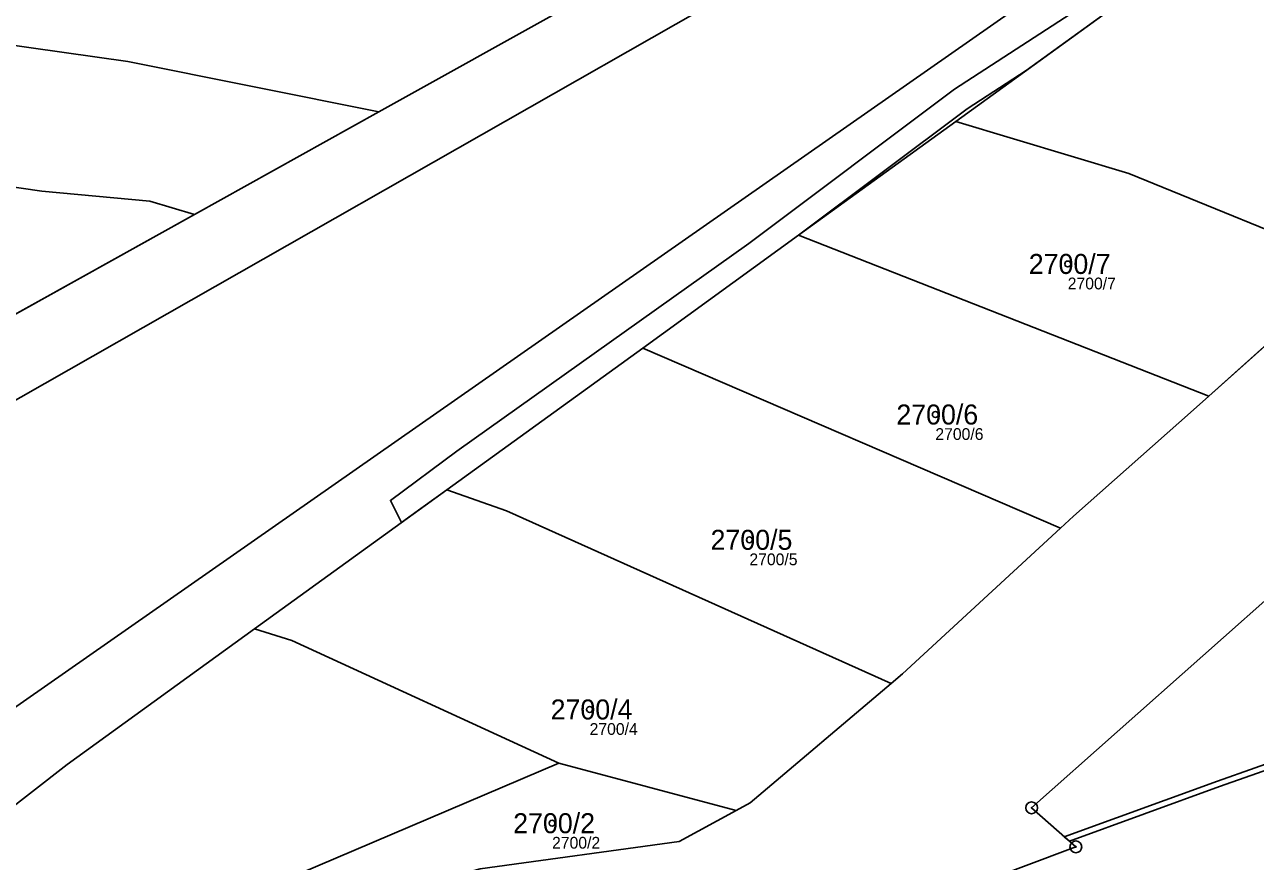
# Model space of a CAD drawing. Extents: x -739214 to -733252, y -1147612 to -1142842.
# Drawn here: x -737846.7 to -737742.2, y -1146340.4 to -1146269.3 of the extents above; entities that cross this region are included whole.
import ezdxf

# ---------------------------------------------------------------- set-up
doc = ezdxf.new("R2010")
doc.units = 0
for name, color, linetype in [('Definiční body', 7, 'Continuous'), ('Hranice parcel', 7, 'Continuous'), ('Parcelní čísla', 7, 'Continuous'), ('Polygon parcely', 7, 'Continuous'), ('Vnitřní kresba', 7, 'Continuous'), ('Věcná břemena k části', 7, 'Continuous'), ('Značky bodu BP', 7, 'Continuous')]:
    doc.layers.add(name, color=color, linetype=linetype)

msp = doc.modelspace()

# ---------------------------------------------------------------- linework, layer by layer
at = {"layer": 'Definiční body'}
for centre in [(-737758.11, -1146289.6), (-737769.36, -1146302.4), (-737785.16, -1146313.05), (-737798.74, -1146327.47), (-737801.93, -1146337.14)]:
    msp.add_circle(centre, 0.25, dxfattribs=at)
at = {"layer": 'Hranice parcel'}
for p, q in [((-737800.4, -1146267.63), (-737816.66, -1146276.68)), ((-737816.66, -1146276.68), (-737832.31, -1146285.39)), ((-737780.99, -1146287.16), (-737767.62, -1146277.48)), ((-737832.31, -1146285.39), (-737854.27, -1146297.61)), ((-737794.23, -1146296.75), (-737780.99, -1146287.16)), ((-737746.11, -1146300.83), (-737780.99, -1146287.16)), ((-737733.73, -1146289.74), (-737746.11, -1146300.83)), ((-737810.88, -1146308.8), (-737794.23, -1146296.75)), ((-737758.73, -1146312.07), (-737794.23, -1146296.75)), ((-737746.11, -1146300.83), (-737747.42, -1146302)), ((-737747.42, -1146302), (-737757.62, -1146311.04)), ((-737827.22, -1146320.63), (-737810.88, -1146308.8)), ((-737757.62, -1146311.04), (-737758.73, -1146312.07)), ((-737843.12, -1146332.14), (-737827.22, -1146320.63)), ((-737786.28, -1146336.05), (-737801.34, -1146332.03))]:
    msp.add_line(p, q, dxfattribs=at)
for points in [[(-737767.62, -1146277.48), (-737747.14, -1146262.65), (-737737.91, -1146256.92)], [(-737816.66, -1146276.68), (-737837.98, -1146272.38), (-737912.72, -1146261.78)], [(-737733.73, -1146289.74), (-737752.93, -1146281.9), (-737767.62, -1146277.48)], [(-737832.31, -1146285.39), (-737836.12, -1146284.26), (-737845.28, -1146283.4), (-737869.29, -1146279.93)], [(-737773.11, -1146325.27), (-737805.81, -1146310.58), (-737810.88, -1146308.8)], [(-737770.76, -1146344.17), (-737757.42, -1146339.15), (-737761.18, -1146335.83), (-737732.08, -1146310)], [(-737758.73, -1146312.07), (-737772.14, -1146324.45), (-737773.11, -1146325.27)], [(-737801.34, -1146332.03), (-737824.03, -1146321.62), (-737827.22, -1146320.63)], [(-737773.11, -1146325.27), (-737785.1, -1146335.41), (-737786.28, -1146336.05)], [(-737852.92, -1146359.23), (-737854.77, -1146343.66), (-737851.48, -1146338.64), (-737843.12, -1146332.14)], [(-737801.34, -1146332.03), (-737826.62, -1146342.79), (-737840.79, -1146352.96), (-737849.01, -1146368.07)], [(-737843.01, -1146364.17), (-737830.84, -1146350.59), (-737821.57, -1146344.85), (-737808.05, -1146341.01), (-737791.14, -1146338.69), (-737786.28, -1146336.05)]]:
    msp.add_lwpolyline(points, dxfattribs=at)
at = {"layer": 'Polygon parcely'}
for points in [[(-737916.48, -1146258.69), (-737912.72, -1146261.78), (-737837.98, -1146272.38), (-737816.66, -1146276.68), (-737800.4, -1146267.63), (-737814.64, -1146264.27), (-737850.29, -1146257.33), (-737920.11, -1146246.44), (-737934.1, -1146244.58), (-737934.35, -1146245.37), (-737935.36, -1146248.71), (-737921.7, -1146254.4)], [(-737710.1, -1146268.57), (-737737.91, -1146256.92), (-737747.14, -1146262.65), (-737767.62, -1146277.48), (-737752.93, -1146281.9), (-737733.73, -1146289.74)], [(-737900.94, -1146273.69), (-737900.58, -1146274.08), (-737898.95, -1146276.88), (-737869.29, -1146279.93), (-737845.28, -1146283.4), (-737836.12, -1146284.26), (-737832.31, -1146285.39), (-737816.66, -1146276.68), (-737837.98, -1146272.38), (-737912.72, -1146261.78), (-737910, -1146264.02)], [(-737752.93, -1146281.9), (-737767.62, -1146277.48), (-737780.99, -1146287.16), (-737746.11, -1146300.83), (-737733.73, -1146289.74)], [(-737832.31, -1146285.39), (-737836.12, -1146284.26), (-737845.28, -1146283.4), (-737869.29, -1146279.93), (-737865.83, -1146295.65), (-737854.27, -1146297.61)], [(-737746.11, -1146300.83), (-737780.99, -1146287.16), (-737794.23, -1146296.75), (-737758.73, -1146312.07), (-737757.62, -1146311.04), (-737747.42, -1146302)], [(-737794.23, -1146296.75), (-737810.88, -1146308.8), (-737805.81, -1146310.58), (-737773.11, -1146325.27), (-737772.14, -1146324.45), (-737758.73, -1146312.07)], [(-737773.11, -1146325.27), (-737805.81, -1146310.58), (-737810.88, -1146308.8), (-737827.22, -1146320.63), (-737824.03, -1146321.62), (-737801.34, -1146332.03), (-737786.28, -1146336.05), (-737785.1, -1146335.41)], [(-737827.22, -1146320.63), (-737843.12, -1146332.14), (-737851.48, -1146338.64), (-737854.77, -1146343.66), (-737852.92, -1146359.23), (-737849.01, -1146368.07), (-737840.79, -1146352.96), (-737826.62, -1146342.79), (-737801.34, -1146332.03), (-737824.03, -1146321.62)], [(-737808.05, -1146341.01), (-737791.14, -1146338.69), (-737786.28, -1146336.05), (-737801.34, -1146332.03), (-737826.62, -1146342.79), (-737840.79, -1146352.96), (-737849.01, -1146368.07), (-737847.41, -1146371.67), (-737843.01, -1146364.17), (-737830.84, -1146350.59), (-737821.57, -1146344.85)]]:
    msp.add_lwpolyline(points, close=True, dxfattribs=at)
for points in [[(-737851.48, -1146338.64), (-737843.12, -1146332.14), (-737827.22, -1146320.63), (-737810.88, -1146308.8), (-737794.23, -1146296.75), (-737780.99, -1146287.16), (-737767.62, -1146277.48), (-737747.14, -1146262.65)], [(-737800.4, -1146267.63), (-737816.66, -1146276.68), (-737832.31, -1146285.39), (-737854.27, -1146297.61)], [(-737733.73, -1146289.74), (-737746.11, -1146300.83), (-737747.42, -1146302), (-737757.62, -1146311.04), (-737758.73, -1146312.07), (-737772.14, -1146324.45), (-737773.11, -1146325.27), (-737785.1, -1146335.41), (-737786.28, -1146336.05), (-737791.14, -1146338.69), (-737808.05, -1146341.01), (-737821.57, -1146344.85), (-737830.84, -1146350.59), (-737843.01, -1146364.17), (-737835.09, -1146367.01), (-737813.48, -1146357.69), (-737804.86, -1146355.41), (-737770.76, -1146344.17), (-737757.42, -1146339.15), (-737761.18, -1146335.83), (-737732.08, -1146310)], [(-737732.08, -1146310), (-737761.18, -1146335.83), (-737757.42, -1146339.15), (-737770.76, -1146344.17), (-737783.64, -1146352.87), (-737793.54, -1146355.61), (-737804.86, -1146355.41), (-737813.48, -1146357.69), (-737821.46, -1146362.41), (-737828.64, -1146369.33), (-737835.09, -1146367.01), (-737843.01, -1146364.17), (-737847.41, -1146371.67), (-737847.53, -1146371.89), (-737858.37, -1146378.37), (-737869.23, -1146382.14), (-737887.99, -1146388.67), (-737903.08, -1146393.94), (-737917.17, -1146398.85), (-737950.33, -1146410.42), (-738012.69, -1146432)]]:
    msp.add_lwpolyline(points, dxfattribs=at)
at = {"layer": 'Vnitřní kresba'}
for p, q in [((-737860.61, -1146308.64), (-737752.97, -1146247.29)), ((-737848.35, -1146327.85), (-737747.43, -1146257.33))]:
    msp.add_line(p, q, dxfattribs=at)
at = {"layer": 'Věcná břemena k části'}
msp.add_lwpolyline([(-737750.58, -1146263.58), (-737767.74, -1146274.73), (-737785.2, -1146287.86), (-737810.02, -1146305.51), (-737815.67, -1146309.7), (-737814.73, -1146311.59), (-737813.09, -1146310.4), (-737810.88, -1146308.8), (-737794.23, -1146296.75), (-737780.99, -1146287.16), (-737766.66, -1146276.41), (-737761.64, -1146273.15), (-737747.14, -1146262.65)], dxfattribs=at)
msp.add_lwpolyline([(-737745.21, -1146334.03), (-737735.6, -1146330.64), (-737735.77, -1146330.17), (-737745.37, -1146333.56), (-737758.4, -1146338.29), (-737757.97, -1146338.66)], close=True, dxfattribs=at)
at = {"layer": 'Značky bodu BP'}
for centre, radius in [((-737761.18, -1146335.83), 0.5), ((-737761.18, -1146335.83), 0.0303), ((-737757.42, -1146339.15), 0.5), ((-737757.42, -1146339.15), 0.0303)]:
    msp.add_circle(centre, radius, dxfattribs=at)

# ---------------------------------------------------------------- texts
at = {"layer": 'Definiční body'}
for s, p in [('2700/7', (-737758.11, -1146291.76)), ('2700/6', (-737769.36, -1146304.56)), ('2700/5', (-737785.16, -1146315.21)), ('2700/4', (-737798.74, -1146329.63)), ('2700/2', (-737801.93, -1146339.3))]:
    msp.add_text(s, height=1, dxfattribs=at).set_placement(p)
at = {"layer": 'Parcelní čísla'}
for s, p in [('2700/7', (-737761.42, -1146290.45)), ('2700/6', (-737772.67, -1146303.25)), ('2700/5', (-737788.46, -1146313.9)), ('2700/4', (-737802.05, -1146328.32)), ('2700/2', (-737805.23, -1146337.99))]:
    msp.add_text(s, height=1.7, dxfattribs=at).set_placement(p)

doc.saveas('drawing.dxf')
